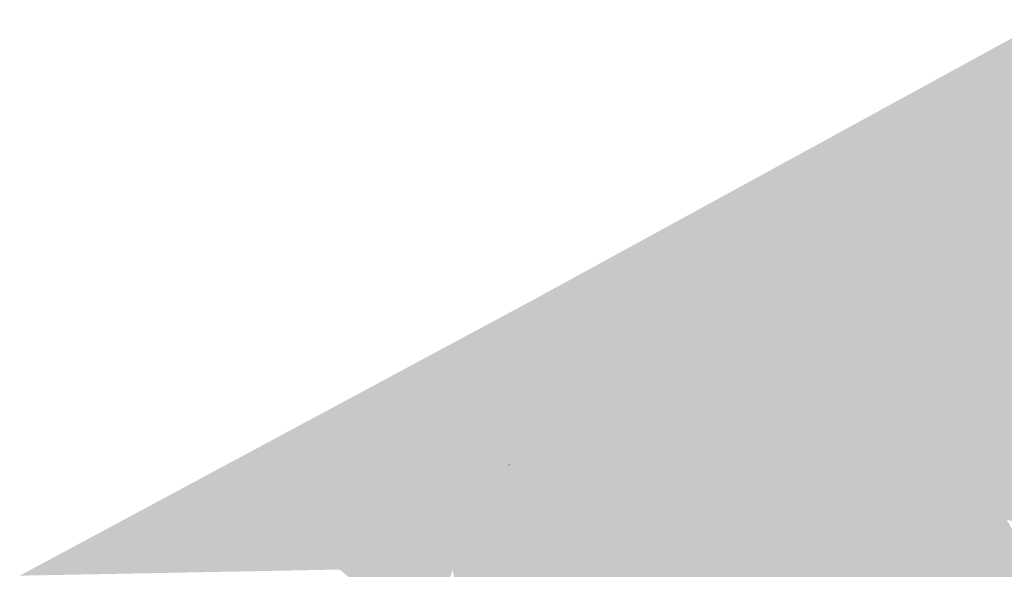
# Model space of a CAD drawing. Header units: metres. Extents: x 164696 to 183842, y 382615 to 387356.
# Tile 1007 of 1056: x 182766.59 to 182769.18, y 386681.96 to 386683.41. Entities that reach past the tile are written whole.
import ezdxf

# ---------------------------------------------------------------- set-up
doc = ezdxf.new("R2010")
doc.units = ezdxf.units.M
doc.layers.add('C3D-SURFACE_TINSURFACE', color=7, linetype='Continuous')

msp = doc.modelspace()

# ---------------------------------------------------------------- linework, layer by layer
at = {"layer": 'C3D-SURFACE_TINSURFACE', "color": 1, "linetype": 'Continuous', "lineweight": -3, "true_color": 0xe60000}
for points in [[(182767.9371, 386682.6702), (182772.6562, 386685.1618), (182773.8178, 386685.8816)], [(182768.0711, 386682.7269), (182772.6562, 386685.1618), (182767.9371, 386682.6702)], [(182768.0711, 386682.7269), (182771.9896, 386684.7738), (182772.6562, 386685.1618)], [(182768.0711, 386682.7269), (182767.9371, 386682.6702), (182767.9966, 386682.6791)], [(182767.8813, 386682.5369), (182767.7433, 386682.1556), (182767.9371, 386682.6702)], [(182767.9371, 386682.6702), (182767.7433, 386682.1556), (182767.7727, 386682.174)], [(182767.8586, 386682.5555), (182767.9371, 386682.6702), (182767.7684, 386682.5797)], [(182767.9371, 386682.6702), (182767.7727, 386682.174), (182767.8022, 386682.1925)], [(182767.9371, 386682.6702), (182767.8022, 386682.1925), (182767.8399, 386682.2201)], [(182767.9516, 386682.6467), (182767.9371, 386682.6702), (182767.8399, 386682.2201)], [(182767.8586, 386682.5555), (182767.8934, 386682.6033), (182767.9371, 386682.6702)], [(182767.8813, 386682.5369), (182767.9371, 386682.6702), (182767.895, 386682.5782)], [(182767.8908, 386682.592), (182767.9371, 386682.6702), (182767.8934, 386682.6033)], [(182767.8908, 386682.592), (182767.903, 386682.6095), (182767.9371, 386682.6702)], [(182767.895, 386682.5782), (182767.9371, 386682.6702), (182767.9018, 386682.5989)], [(182767.9018, 386682.5989), (182767.9371, 386682.6702), (182767.9059, 386682.6113)], [(182767.9059, 386682.6113), (182767.9371, 386682.6702), (182767.903, 386682.6095)], [(182768.0584, 386682.683), (182767.9371, 386682.6702), (182767.9932, 386682.6742)], [(182768.0584, 386682.683), (182768.0208, 386682.6804), (182767.9371, 386682.6702)], [(182768.0208, 386682.6804), (182768.002, 386682.679), (182767.9371, 386682.6702)], [(182768.002, 386682.679), (182767.9966, 386682.6791), (182767.9371, 386682.6702)], [(182767.9932, 386682.6742), (182767.9371, 386682.6702), (182767.9848, 386682.6727)], [(182767.9848, 386682.6727), (182767.9371, 386682.6702), (182767.9827, 386682.6715)], [(182767.9827, 386682.6715), (182767.9371, 386682.6702), (182767.9726, 386682.6704)], [(182767.9742, 386682.6694), (182767.9726, 386682.6704), (182767.9371, 386682.6702)], [(182767.9702, 386682.6624), (182767.9371, 386682.6702), (182767.9695, 386682.6304)], [(182767.9723, 386682.6635), (182767.9371, 386682.6702), (182767.9702, 386682.6624)], [(182767.9744, 386682.6646), (182767.9371, 386682.6702), (182767.9723, 386682.6635)], [(182767.9765, 386682.6657), (182767.9371, 386682.6702), (182767.9744, 386682.6646)], [(182767.9925, 386682.6657), (182767.9371, 386682.6702), (182767.9765, 386682.6657)], [(182767.9925, 386682.6657), (182767.9762, 386682.6682), (182767.9371, 386682.6702)], [(182767.9762, 386682.6682), (182767.9742, 386682.6694), (182767.9371, 386682.6702)], [(182767.9516, 386682.6467), (182767.9695, 386682.6304), (182767.9371, 386682.6702)], [(182767.9702, 386682.6624), (182767.9695, 386682.6304), (182768.1276, 386682.6033)], [(182767.9516, 386682.6467), (182767.8399, 386682.2201), (182767.9368, 386682.4429)], [(182767.9516, 386682.6467), (182767.9873, 386682.5927), (182767.9695, 386682.6304)], [(182767.9873, 386682.5927), (182768.1078, 386682.582), (182767.9695, 386682.6304)], [(182768.1078, 386682.582), (182768.106, 386682.592), (182767.9695, 386682.6304)], [(182768.1168, 386682.5977), (182767.9695, 386682.6304), (182768.106, 386682.592)], [(182768.1276, 386682.6033), (182767.9695, 386682.6304), (182768.1168, 386682.5977)], [(182767.8813, 386682.5369), (182767.7248, 386682.144), (182767.7433, 386682.1556)], [(182767.878, 386682.2388), (182767.9368, 386682.4429), (182767.8399, 386682.2201)], [(182767.8717, 386682.2342), (182767.8399, 386682.2201), (182767.8022, 386682.1925)], [(182767.8717, 386682.2342), (182767.8022, 386682.1925), (182767.9033, 386682.1735)], [(182767.8717, 386682.2342), (182767.878, 386682.2388), (182767.8399, 386682.2201)], [(182767.7297, 386681.9612), (182767.7727, 386682.174), (182767.7433, 386682.1556)], [(182767.7297, 386681.9612), (182767.7755, 386682.0222), (182767.7727, 386682.174)], [(182767.7755, 386682.0222), (182767.8022, 386682.1925), (182767.7727, 386682.174)], [(182767.7755, 386682.0222), (182767.7938, 386681.9739), (182767.8022, 386682.1925)], [(182767.7938, 386681.9739), (182767.8985, 386682.1688), (182767.8022, 386682.1925)], [(182767.9033, 386682.1735), (182767.8022, 386682.1925), (182767.8985, 386682.1688)], [(182767.7078, 386681.9011), (182767.7433, 386682.1556), (182767.7248, 386682.144)], [(182767.7297, 386681.9612), (182767.7433, 386682.1556), (182767.7078, 386681.9011)], [(182768.302, 386682.0087), (182768.3034, 386682.0061), (182768.3136, 386682.0398)], [(182768.3652, 386682.031), (182768.3136, 386682.0398), (182768.3034, 386682.0061)], [(182768.3132, 386681.9879), (182768.3652, 386682.031), (182768.3034, 386682.0061)], [(182768.2382, 386681.9638), (182768.3034, 386682.0061), (182768.302, 386682.0087)], [(182768.3132, 386681.9879), (182768.3034, 386682.0061), (182768.2382, 386681.9638)]]:
    msp.add_solid(points, dxfattribs=at)
at = {"layer": 'C3D-SURFACE_TINSURFACE', "color": 11, "linetype": 'Continuous', "lineweight": -3, "true_color": 0xff8585}
for points in [[(182769.5453, 386683.3512), (182771.9896, 386684.7738), (182768.0711, 386682.7269)], [(182769.0086, 386682.8319), (182769.5453, 386683.3512), (182768.0711, 386682.7269)], [(182769.0086, 386682.8319), (182769.0424, 386682.8514), (182769.5453, 386683.3512)], [(182769.0424, 386682.8514), (182769.0763, 386682.8709), (182769.5453, 386683.3512)], [(182769.0763, 386682.8709), (182769.1434, 386682.9127), (182769.5453, 386683.3512)], [(182769.1434, 386682.9127), (182769.1783, 386682.9311), (182769.5453, 386683.3512)], [(182769.5453, 386683.3512), (182769.1783, 386682.9311), (182769.2131, 386682.9495)], [(182769.0261, 386682.4326), (182769.248, 386682.968), (182769.2131, 386682.9495)], [(182769.0261, 386682.4326), (182769.8233, 386682.7926), (182769.248, 386682.968)], [(182769.0261, 386682.4326), (182769.2131, 386682.9495), (182769.1783, 386682.9311)], [(182769.0261, 386682.4326), (182769.1783, 386682.9311), (182769.1434, 386682.9127)], [(182769.0261, 386682.4326), (182769.1434, 386682.9127), (182769.1101, 386682.8905)], [(182769.0763, 386682.8709), (182769.1101, 386682.8905), (182769.1434, 386682.9127)], [(182769.0261, 386682.4326), (182769.1101, 386682.8905), (182769.0763, 386682.8709)], [(182769.0261, 386682.4326), (182769.0763, 386682.8709), (182769.0424, 386682.8514)], [(182768.9748, 386682.4764), (182769.0424, 386682.8514), (182769.0086, 386682.8319)], [(182769.0261, 386682.4326), (182769.0424, 386682.8514), (182768.9748, 386682.4764)], [(182769.0086, 386682.8319), (182767.9966, 386682.6791), (182768.002, 386682.679)], [(182769.0086, 386682.8319), (182768.0711, 386682.7269), (182767.9966, 386682.6791)], [(182769.0086, 386682.8319), (182768.002, 386682.679), (182768.9748, 386682.8123)], [(182768.9748, 386682.4764), (182769.0086, 386682.8319), (182768.9748, 386682.8123)], [(182768.9748, 386682.8123), (182768.002, 386682.679), (182768.0208, 386682.6804)], [(182768.9748, 386682.8123), (182768.0208, 386682.6804), (182768.9409, 386682.7928)], [(182768.9409, 386682.7928), (182768.0208, 386682.6804), (182768.0584, 386682.683)], [(182768.9409, 386682.7928), (182768.0584, 386682.683), (182768.9071, 386682.7732)], [(182768.9748, 386682.4764), (182768.9409, 386682.7928), (182768.9071, 386682.7732)], [(182768.9748, 386682.4764), (182768.9748, 386682.8123), (182768.9409, 386682.7928)], [(182769.0261, 386682.4326), (182769.8518, 386682.7387), (182769.8233, 386682.7926)], [(182768.835, 386682.7354), (182768.9071, 386682.7732), (182768.0584, 386682.683)], [(182768.835, 386682.7354), (182768.8733, 386682.7537), (182768.9071, 386682.7732)], [(182768.9748, 386682.4764), (182768.9071, 386682.7732), (182768.8733, 386682.7537)], [(182768.9748, 386682.4764), (182768.8733, 386682.7537), (182768.835, 386682.7354)], [(182768.7571, 386682.695), (182768.796, 386682.7152), (182767.9848, 386682.6727)], [(182768.796, 386682.7152), (182767.9932, 386682.6742), (182767.9848, 386682.6727)], [(182768.796, 386682.7152), (182768.835, 386682.7354), (182767.9932, 386682.6742)], [(182768.835, 386682.7354), (182768.0584, 386682.683), (182767.9932, 386682.6742)], [(182768.9748, 386682.4764), (182768.796, 386682.7152), (182768.7571, 386682.695)], [(182768.9748, 386682.4764), (182768.835, 386682.7354), (182768.796, 386682.7152)], [(182769.0261, 386682.4326), (182769.1144, 386682.2493), (182769.8518, 386682.7387)], [(182769.8804, 386682.6849), (182769.8518, 386682.7387), (182769.1144, 386682.2493)], [(182768.7181, 386682.6748), (182768.7571, 386682.695), (182767.9827, 386682.6715)], [(182768.7571, 386682.695), (182767.9848, 386682.6727), (182767.9827, 386682.6715)], [(182768.7181, 386682.6748), (182768.9748, 386682.4764), (182768.7571, 386682.695)], [(182768.4664, 386682.5453), (182767.9723, 386682.6635), (182767.9702, 386682.6624)], [(182768.4664, 386682.5453), (182767.9702, 386682.6624), (182768.1276, 386682.6033)], [(182768.5003, 386682.563), (182767.9744, 386682.6646), (182767.9723, 386682.6635)], [(182768.4664, 386682.5453), (182768.5003, 386682.563), (182767.9723, 386682.6635)], [(182768.7181, 386682.6748), (182767.9726, 386682.6704), (182767.9742, 386682.6694)], [(182768.7181, 386682.6748), (182767.9827, 386682.6715), (182767.9726, 386682.6704)], [(182768.7181, 386682.6748), (182767.9742, 386682.6694), (182768.6791, 386682.6546)], [(182768.6791, 386682.6546), (182767.9742, 386682.6694), (182767.9762, 386682.6682)], [(182768.5342, 386682.5808), (182767.9765, 386682.6657), (182767.9744, 386682.6646)], [(182768.5003, 386682.563), (182768.5342, 386682.5808), (182767.9744, 386682.6646)], [(182768.6401, 386682.6344), (182767.9762, 386682.6682), (182767.9925, 386682.6657)], [(182768.6791, 386682.6546), (182767.9762, 386682.6682), (182768.6401, 386682.6344)], [(182768.5342, 386682.5808), (182768.5681, 386682.5985), (182767.9765, 386682.6657)], [(182768.5681, 386682.5985), (182767.9925, 386682.6657), (182767.9765, 386682.6657)], [(182768.5681, 386682.5985), (182768.6019, 386682.6163), (182767.9925, 386682.6657)], [(182768.6401, 386682.6344), (182767.9925, 386682.6657), (182768.6019, 386682.6163)], [(182768.7181, 386682.6748), (182768.6791, 386682.6546), (182768.9748, 386682.4764)], [(182769.6858, 386682.0589), (182769.8804, 386682.6849), (182769.1144, 386682.2493)], [(182767.995, 386682.5765), (182767.9516, 386682.6467), (182767.9368, 386682.4429)], [(182767.995, 386682.5765), (182767.9873, 386682.5927), (182767.9516, 386682.6467)], [(182768.9748, 386682.4764), (182768.6791, 386682.6546), (182768.6401, 386682.6344)], [(182767.5959, 386682.0633), (182767.6254, 386682.0818), (182767.9059, 386682.6113)], [(182767.5959, 386682.0633), (182767.9059, 386682.6113), (182767.903, 386682.6095)], [(182767.6254, 386682.0818), (182767.9018, 386682.5989), (182767.9059, 386682.6113)], [(182768.9748, 386682.4764), (182768.6019, 386682.6163), (182768.5681, 386682.5985)], [(182768.9748, 386682.4764), (182768.6401, 386682.6344), (182768.6019, 386682.6163)], [(182767.4999, 386682.0019), (182767.8934, 386682.6033), (182767.8586, 386682.5555)], [(182767.4999, 386682.0019), (182767.8908, 386682.592), (182767.8934, 386682.6033)], [(182767.4999, 386682.0019), (182767.5664, 386682.0449), (182767.8908, 386682.592)], [(182767.5959, 386682.0633), (182767.8908, 386682.592), (182767.5664, 386682.0449)], [(182767.5959, 386682.0633), (182767.903, 386682.6095), (182767.8908, 386682.592)], [(182767.6254, 386682.0818), (182767.6548, 386682.1002), (182767.9018, 386682.5989)], [(182767.6548, 386682.1002), (182767.895, 386682.5782), (182767.9018, 386682.5989)], [(182768.3648, 386682.4921), (182768.1078, 386682.582), (182767.9873, 386682.5927)], [(182768.3648, 386682.4921), (182767.9873, 386682.5927), (182767.995, 386682.5765)], [(182768.3987, 386682.5098), (182768.1168, 386682.5977), (182768.106, 386682.592)], [(182768.3987, 386682.5098), (182768.106, 386682.592), (182768.1078, 386682.582)], [(182768.4325, 386682.5276), (182768.1276, 386682.6033), (182768.1168, 386682.5977)], [(182768.3987, 386682.5098), (182768.4325, 386682.5276), (182768.1168, 386682.5977)], [(182768.4325, 386682.5276), (182768.4664, 386682.5453), (182768.1276, 386682.6033)], [(182768.9748, 386682.4764), (182768.5681, 386682.5985), (182768.5342, 386682.5808)], [(182766.5876, 386681.9462), (182767.8586, 386682.5555), (182767.7684, 386682.5797)], [(182767.6548, 386682.1002), (182767.6843, 386682.1187), (182767.895, 386682.5782)], [(182767.6843, 386682.1187), (182767.8813, 386682.5369), (182767.895, 386682.5782)], [(182767.995, 386682.5765), (182767.9368, 386682.4429), (182767.878, 386682.2388)], [(182767.995, 386682.5765), (182767.878, 386682.2388), (182767.8856, 386682.2425)], [(182768.0085, 386682.5417), (182767.995, 386682.5765), (182767.8856, 386682.2425)], [(182768.2921, 386682.4508), (182767.995, 386682.5765), (182768.0085, 386682.5417)], [(182768.3286, 386682.471), (182767.995, 386682.5765), (182768.2921, 386682.4508)], [(182768.3286, 386682.471), (182768.3648, 386682.4921), (182767.995, 386682.5765)], [(182768.3987, 386682.5098), (182768.1078, 386682.582), (182768.3648, 386682.4921)], [(182769.037, 386682.3324), (182768.5003, 386682.563), (182768.4664, 386682.5453)], [(182769.0287, 386682.3598), (182768.5342, 386682.5808), (182768.5003, 386682.563)], [(182769.0287, 386682.3598), (182768.5003, 386682.563), (182769.037, 386682.3324)], [(182769.0287, 386682.3598), (182768.9748, 386682.4764), (182768.5342, 386682.5808)], [(182766.5876, 386681.9462), (182767.4658, 386681.9821), (182767.8586, 386682.5555)], [(182767.4999, 386682.0019), (182767.8586, 386682.5555), (182767.4658, 386681.9821)], [(182767.6843, 386682.1187), (182767.7138, 386682.1371), (182767.8813, 386682.5369)], [(182767.7138, 386682.1371), (182767.7248, 386682.144), (182767.8813, 386682.5369)], [(182768.0085, 386682.5417), (182767.8856, 386682.2425), (182767.9313, 386682.265)], [(182768.0329, 386682.4949), (182768.0085, 386682.5417), (182767.9313, 386682.265)], [(182768.2921, 386682.4508), (182768.0085, 386682.5417), (182768.0329, 386682.4949)], [(182768.4325, 386682.5276), (182768.2838, 386682.0425), (182768.4664, 386682.5453)], [(182768.4664, 386682.5453), (182768.2838, 386682.0425), (182768.302, 386682.0087)], [(182768.4664, 386682.5453), (182768.302, 386682.0087), (182768.3136, 386682.0398)], [(182768.4664, 386682.5453), (182768.3136, 386682.0398), (182768.3652, 386682.031)], [(182768.4664, 386682.5453), (182768.3652, 386682.031), (182769.0452, 386682.3049)], [(182769.037, 386682.3324), (182768.4664, 386682.5453), (182769.0452, 386682.3049)], [(182768.2642, 386682.079), (182768.3987, 386682.5098), (182768.3648, 386682.4921)], [(182768.2642, 386682.079), (182768.2838, 386682.0425), (182768.3987, 386682.5098)], [(182768.3987, 386682.5098), (182768.2838, 386682.0425), (182768.4325, 386682.5276)], [(182768.0329, 386682.4949), (182767.9313, 386682.265), (182767.977, 386682.2874)], [(182768.0574, 386682.4481), (182768.0329, 386682.4949), (182767.977, 386682.2874)], [(182768.0574, 386682.4481), (182768.219, 386682.4105), (182768.0329, 386682.4949)], [(182768.2556, 386682.4307), (182768.0329, 386682.4949), (182768.219, 386682.4105)], [(182768.2556, 386682.4307), (182768.2921, 386682.4508), (182768.0329, 386682.4949)], [(182768.2469, 386682.1088), (182768.3648, 386682.4921), (182768.3286, 386682.471)], [(182768.2642, 386682.079), (182768.3648, 386682.4921), (182768.2469, 386682.1088)], [(182768.2243, 386682.1495), (182768.3286, 386682.471), (182768.2921, 386682.4508)], [(182768.2243, 386682.1495), (182768.2469, 386682.1088), (182768.3286, 386682.471)], [(182769.0287, 386682.3598), (182769.0261, 386682.4326), (182768.9748, 386682.4764)], [(182768.0574, 386682.4481), (182767.977, 386682.2874), (182768.0226, 386682.3098)], [(182768.0574, 386682.4481), (182768.0226, 386682.3098), (182768.0733, 386682.4173)], [(182768.0574, 386682.4481), (182768.0733, 386682.4173), (182768.1825, 386682.3904)], [(182768.0574, 386682.4481), (182768.1825, 386682.3904), (182768.219, 386682.4105)], [(182768.1792, 386682.2308), (182768.2556, 386682.4307), (182768.219, 386682.4105)], [(182768.2018, 386682.1901), (182768.2556, 386682.4307), (182768.1792, 386682.2308)], [(182768.2018, 386682.1901), (182768.2921, 386682.4508), (182768.2556, 386682.4307)], [(182768.2243, 386682.1495), (182768.2921, 386682.4508), (182768.2018, 386682.1901)], [(182769.0261, 386682.4326), (182769.0287, 386682.3598), (182769.1144, 386682.2493)], [(182768.0226, 386682.3098), (182768.0683, 386682.3322), (182768.0733, 386682.4173)], [(182768.0733, 386682.4173), (182768.0683, 386682.3322), (182768.0948, 386682.3788)], [(182768.0733, 386682.4173), (182768.0948, 386682.3788), (182768.146, 386682.3702)], [(182768.0733, 386682.4173), (182768.146, 386682.3702), (182768.1825, 386682.3904)], [(182768.1566, 386682.2714), (182768.219, 386682.4105), (182768.1825, 386682.3904)], [(182768.1566, 386682.2714), (182768.1792, 386682.2308), (182768.219, 386682.4105)], [(182768.0683, 386682.3322), (182768.1094, 386682.3501), (182768.0948, 386682.3788)], [(182768.1094, 386682.3501), (182768.146, 386682.3702), (182768.0948, 386682.3788)], [(182768.1378, 386682.302), (182768.1825, 386682.3904), (182768.146, 386682.3702)], [(182768.1378, 386682.302), (182768.1566, 386682.2714), (182768.1825, 386682.3904)], [(182768.1094, 386682.3501), (182768.1163, 386682.3404), (182768.146, 386682.3702)], [(182768.1378, 386682.302), (182768.146, 386682.3702), (182768.1163, 386682.3404)], [(182769.0287, 386682.3598), (182769.037, 386682.3324), (182769.1144, 386682.2493)], [(182768.1378, 386682.302), (182768.0683, 386682.3322), (182768.0226, 386682.3098)], [(182768.0683, 386682.3322), (182768.1163, 386682.3404), (182768.1094, 386682.3501)], [(182768.1378, 386682.302), (182768.1163, 386682.3404), (182768.0683, 386682.3322)], [(182769.037, 386682.3324), (182769.0452, 386682.3049), (182769.1144, 386682.2493)], [(182768.1792, 386682.2308), (182768.0226, 386682.3098), (182767.977, 386682.2874)], [(182768.1566, 386682.2714), (182768.1378, 386682.302), (182768.0226, 386682.3098)], [(182768.1792, 386682.2308), (182768.1566, 386682.2714), (182768.0226, 386682.3098)], [(182769.0452, 386682.3049), (182768.3652, 386682.031), (182768.3132, 386681.9879)], [(182769.0452, 386682.3049), (182768.3132, 386681.9879), (182768.323, 386681.9697)], [(182769.0452, 386682.3049), (182768.323, 386681.9697), (182768.3426, 386681.9333)], [(182768.3567, 386681.9039), (182769.0452, 386682.3049), (182768.3426, 386681.9333)], [(182768.3567, 386681.9039), (182768.3743, 386681.8673), (182769.0452, 386682.3049)], [(182768.3743, 386681.8673), (182768.9032, 386681.6968), (182769.0452, 386682.3049)], [(182768.933, 386681.711), (182769.0452, 386682.3049), (182768.9032, 386681.6968)], [(182768.9628, 386681.7251), (182769.0452, 386682.3049), (182768.933, 386681.711)], [(182768.9628, 386681.7251), (182769.1477, 386682.1666), (182769.0452, 386682.3049)], [(182769.1477, 386682.1666), (182769.1356, 386682.1941), (182769.0452, 386682.3049)], [(182769.1356, 386682.1941), (182769.1144, 386682.2493), (182769.0452, 386682.3049)], [(182768.2018, 386682.1901), (182767.977, 386682.2874), (182767.9313, 386682.265)], [(182768.2018, 386682.1901), (182768.1792, 386682.2308), (182767.977, 386682.2874)], [(182768.2243, 386682.1495), (182767.9313, 386682.265), (182767.8856, 386682.2425)], [(182768.2243, 386682.1495), (182768.2018, 386682.1901), (182767.9313, 386682.265)], [(182769.6187, 386682.0324), (182769.6858, 386682.0589), (182769.1144, 386682.2493)], [(182769.6187, 386682.0324), (182769.1144, 386682.2493), (182769.5909, 386682.0199)], [(182769.5909, 386682.0199), (182769.1144, 386682.2493), (182769.1356, 386682.1941)], [(182767.8856, 386682.2425), (182767.878, 386682.2388), (182767.8717, 386682.2342)], [(182768.2469, 386682.1088), (182767.8856, 386682.2425), (182767.8717, 386682.2342)], [(182768.2469, 386682.1088), (182767.8717, 386682.2342), (182767.9033, 386682.1735)], [(182768.2243, 386682.1495), (182767.8856, 386682.2425), (182768.2469, 386682.1088)], [(182768.2642, 386682.079), (182767.8985, 386682.1688), (182767.7938, 386681.9739)], [(182768.2642, 386682.079), (182767.9033, 386682.1735), (182767.8985, 386682.1688)], [(182768.2642, 386682.079), (182768.2469, 386682.1088), (182767.9033, 386682.1735)], [(182769.5909, 386682.0199), (182769.1356, 386682.1941), (182769.5631, 386682.0073)], [(182769.5631, 386682.0073), (182769.1356, 386682.1941), (182769.1477, 386682.1666)], [(182767.7138, 386682.1371), (182767.7078, 386681.9011), (182767.7248, 386682.144)], [(182768.9628, 386681.7251), (182768.9926, 386681.7392), (182769.1477, 386682.1666)], [(182768.9926, 386681.7392), (182769.1598, 386682.139), (182769.1477, 386682.1666)], [(182769.5631, 386682.0073), (182769.1477, 386682.1666), (182769.1911, 386682.0935)], [(182769.1477, 386682.1666), (182769.1598, 386682.139), (182769.1911, 386682.0935)], [(182767.6548, 386682.1002), (182767.6866, 386681.7484), (182767.6843, 386682.1187)], [(182767.6843, 386682.1187), (182767.6866, 386681.7484), (182767.7138, 386682.1371)], [(182767.7138, 386682.1371), (182767.6866, 386681.7484), (182767.7078, 386681.9011)], [(182769.0224, 386681.7534), (182769.1598, 386682.139), (182768.9926, 386681.7392)], [(182769.0523, 386681.7675), (182769.1598, 386682.139), (182769.0224, 386681.7534)], [(182769.0865, 386681.7825), (182769.1598, 386682.139), (182769.0523, 386681.7675)], [(182769.0865, 386681.7825), (182769.1911, 386682.0935), (182769.1598, 386682.139)], [(182767.6254, 386682.0818), (182767.6866, 386681.7484), (182767.6548, 386682.1002)], [(182769.1355, 386681.808), (182769.1911, 386682.0935), (182769.0865, 386681.7825)], [(182769.1355, 386681.808), (182769.237, 386682.0091), (182769.1911, 386682.0935)], [(182767.5959, 386682.0633), (182767.6866, 386681.7484), (182767.6254, 386682.0818)], [(182768.2642, 386682.079), (182767.7938, 386681.9739), (182767.782, 386681.6678)], [(182768.2642, 386682.079), (182767.782, 386681.6678), (182768.2838, 386682.0425)], [(182767.4999, 386682.0019), (182767.534, 386682.0217), (182767.5664, 386682.0449)], [(182767.534, 386682.0217), (182767.6866, 386681.7484), (182767.5664, 386682.0449)], [(182767.5959, 386682.0633), (182767.5664, 386682.0449), (182767.6866, 386681.7484)], [(182768.2838, 386682.0425), (182767.782, 386681.6678), (182768.2382, 386681.9638)], [(182768.2838, 386682.0425), (182768.2382, 386681.9638), (182768.302, 386682.0087)], [(182767.4999, 386682.0019), (182767.6866, 386681.7484), (182767.534, 386682.0217)], [(182767.782, 386681.6678), (182767.7755, 386682.0222), (182767.7297, 386681.9612)], [(182767.782, 386681.6678), (182767.7938, 386681.9739), (182767.7755, 386682.0222)], [(182767.4999, 386682.0019), (182767.4658, 386681.9821), (182767.6866, 386681.7484)], [(182767.782, 386681.6678), (182768.323, 386681.9697), (182768.3132, 386681.9879)], [(182767.782, 386681.6678), (182768.3132, 386681.9879), (182768.2382, 386681.9638)], [(182769.1846, 386681.8335), (182769.237, 386682.0091), (182769.1355, 386681.808)], [(182766.5876, 386681.9462), (182767.4316, 386681.9623), (182767.4658, 386681.9821)], [(182767.4658, 386681.9821), (182767.4316, 386681.9623), (182767.6866, 386681.7484)], [(182767.8107, 386681.6259), (182768.323, 386681.9697), (182767.782, 386681.6678)], [(182767.8107, 386681.6259), (182768.3426, 386681.9333), (182768.323, 386681.9697)]]:
    msp.add_solid(points, dxfattribs=at)

doc.saveas('drawing.dxf')
